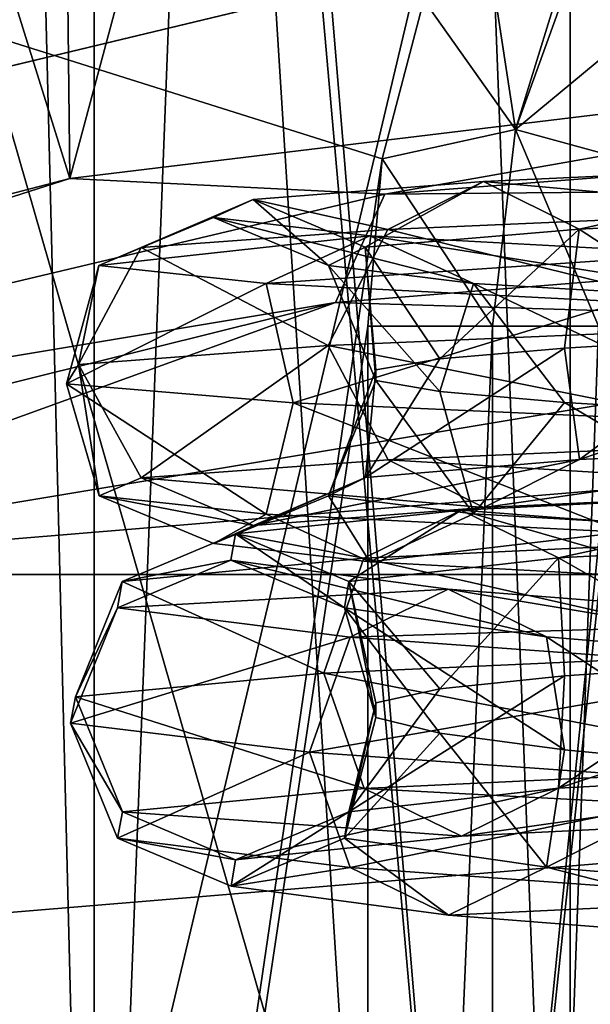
# Model space of a CAD drawing. Header units: millimetres. Extents: x -147 to 148, y -145 to 204.
# Tile 467 of 571: x 87.216 to 88.091, y 12.96 to 14.47. Entities that reach past the tile are written whole.
import ezdxf

# ---------------------------------------------------------------- set-up
doc = ezdxf.new("R2010")
doc.units = ezdxf.units.MM
doc.header["$LTSCALE"] = 26.699852
for name, color, linetype in [('1314', 7, 'CONTINUOUS'), ('1496', 7, 'CONTINUOUS'), ('1523', 7, 'CONTINUOUS'), ('1524', 7, 'CONTINUOUS'), ('1526', 7, 'CONTINUOUS'), ('1527', 7, 'CONTINUOUS'), ('1905', 7, 'CONTINUOUS'), ('1967', 7, 'CONTINUOUS'), ('1969', 7, 'CONTINUOUS'), ('1985', 7, 'CONTINUOUS'), ('1987', 7, 'CONTINUOUS'), ('1995', 7, 'CONTINUOUS'), ('1996', 7, 'CONTINUOUS'), ('1997', 7, 'CONTINUOUS'), ('2006', 7, 'CONTINUOUS'), ('2007', 7, 'CONTINUOUS'), ('2014', 7, 'CONTINUOUS'), ('743', 7, 'CONTINUOUS'), ('765', 7, 'CONTINUOUS'), ('917', 7, 'CONTINUOUS')]:
    doc.layers.add(name, color=color, linetype=linetype)

msp = doc.modelspace()

# ---------------------------------------------------------------- linework, layer by layer
at = {"layer": '1314', "color": 7, "linetype": 'CONTINUOUS', "true_color": 0xd8d8d8}
for points in [[(88.0617, 14.5782, 87.433), (87.9762, 14.3018, 87.4379), (87.9412, 14.5328, 87.4076), (88.0617, 14.5782, 87.433)], [(88.0785, 14.5851, 87.4377), (88.2205, 14.5047, 87.5463), (87.9762, 14.3018, 87.4379), (88.0785, 14.5851, 87.4377)], [(88.0785, 14.5851, 87.4377), (87.9762, 14.3018, 87.4379), (88.0617, 14.5782, 87.433), (88.0785, 14.5851, 87.4377)], [(87.9762, 14.3018, 87.4379), (87.8358, 14.5, 87.4), (87.9412, 14.5328, 87.4076), (87.9762, 14.3018, 87.4379)], [(87.7721, 14.2568, 87.4), (87.8358, 14.5, 87.4), (87.9762, 14.3018, 87.4379), (87.7721, 14.2568, 87.4)], [(88.2205, 14.5047, 87.5463), (88.1331, 14.259, 87.5463), (87.9762, 14.3018, 87.4379), (88.2205, 14.5047, 87.5463)], [(87.7721, 14.2568, 87.4), (87.9762, 14.3018, 87.4379), (87.941, 14, 87.4379), (87.7721, 14.2568, 87.4)], [(87.9762, 14.3018, 87.4379), (88.1034, 14, 87.5463), (87.941, 14, 87.4379), (87.9762, 14.3018, 87.4379)], [(88.1331, 14.259, 87.5463), (88.1034, 14, 87.5463), (87.9762, 14.3018, 87.4379), (88.1331, 14.259, 87.5463)], [(87.75, 14, 87.4), (87.7721, 14.2568, 87.4), (87.941, 14, 87.4379), (87.75, 14, 87.4)]]:
    msp.add_3dface(points, dxfattribs=at)
at = {"layer": '1496', "color": 7, "linetype": 'CONTINUOUS', "true_color": 0xd8d8d8}
for points in [[(86.8615, 11.5, 84.9198), (87.3302, 11.5, 85.8397), (86.8615, 30.5, 84.9198), (86.8615, 11.5, 84.9198)], [(86.8615, 30.5, 84.9198), (87.3302, 11.5, 85.8397), (87.3302, 30.5, 85.8397), (86.8615, 30.5, 84.9198)], [(87.3302, 11.5, 81.9603), (86.8615, 11.5, 82.8802), (87.3302, 30.5, 81.9603), (87.3302, 11.5, 81.9603)], [(87.3302, 30.5, 81.9603), (86.8615, 11.5, 82.8802), (86.8615, 30.5, 82.8802), (87.3302, 30.5, 81.9603)], [(87.3302, 11.5, 85.8397), (88.0603, 11.5, 86.5698), (87.3302, 30.5, 85.8397), (87.3302, 11.5, 85.8397)], [(87.3302, 30.5, 85.8397), (88.0603, 11.5, 86.5698), (88.0603, 30.5, 86.5698), (87.3302, 30.5, 85.8397)], [(88.0603, 11.5, 81.2302), (87.3302, 11.5, 81.9603), (88.0603, 30.5, 81.2302), (88.0603, 11.5, 81.2302)], [(88.0603, 30.5, 81.2302), (87.3302, 11.5, 81.9603), (87.3302, 30.5, 81.9603), (88.0603, 30.5, 81.2302)], [(88.0603, 30.5, 86.5698), (88.0603, 11.5, 86.5698), (88.5, 13.5049, 86.8394), (88.0603, 30.5, 86.5698)], [(88.5, 13.506, 80.9606), (88.0603, 11.5, 81.2302), (88.9802, 30.5, 80.7615), (88.5, 13.506, 80.9606)], [(88.9802, 30.5, 80.7615), (88.0603, 11.5, 81.2302), (88.0603, 30.5, 81.2302), (88.9802, 30.5, 80.7615)], [(88.9435, 14.5648, 87.0263), (88.0603, 30.5, 86.5698), (88.6187, 14.0848, 86.897), (88.9435, 14.5648, 87.0263)], [(88.6187, 14.0848, 86.897), (88.0603, 30.5, 86.5698), (88.5, 13.5049, 86.8394), (88.6187, 14.0848, 86.897)], [(88.6143, 12.9256, 80.905), (88.0603, 11.5, 81.2302), (88.5, 13.506, 80.9606), (88.6143, 12.9256, 80.905)], [(88.5, 13.5049, 86.8394), (88.0603, 11.5, 86.5698), (88.6146, 12.9249, 86.8951), (88.5, 13.5049, 86.8394)]]:
    msp.add_3dface(points, dxfattribs=at)
at = {"layer": '1523', "linetype": 'CONTINUOUS'}
for points in [[(88.5304, 13.75, 85.9227), (88.0422, 13.6449, 85.1507), (87.893, 13.7181, 85.246), (88.5304, 13.75, 85.9227)], [(88.5304, 13.75, 85.9227), (87.893, 13.7181, 85.246), (88.4265, 13.6765, 86.0658), (88.5304, 13.75, 85.9227)], [(88.6344, 13.6768, 85.7795), (88.0422, 13.6449, 85.1507), (88.5304, 13.75, 85.9227), (88.6344, 13.6768, 85.7795)], [(87.893, 13.7181, 85.246), (87.7206, 13.6087, 84.349), (87.5469, 13.682, 84.3832), (87.893, 13.7181, 85.246)], [(87.893, 13.7181, 85.246), (87.5469, 13.682, 84.3832), (87.744, 13.6446, 85.3412), (87.893, 13.7181, 85.246)], [(88.0422, 13.6449, 85.1507), (87.7206, 13.6087, 84.349), (87.893, 13.7181, 85.246), (88.0422, 13.6449, 85.1507)], [(88.4265, 13.6765, 86.0658), (87.893, 13.7181, 85.246), (87.744, 13.6446, 85.3412), (88.4265, 13.6765, 86.0658)], [(87.5469, 13.682, 84.3832), (87.54, 13.6416, 83.4536), (87.3734, 13.6085, 84.4174), (87.5469, 13.682, 84.3832)], [(87.744, 13.6446, 85.3412), (87.5469, 13.682, 84.3832), (87.3734, 13.6085, 84.4174), (87.744, 13.6446, 85.3412)], [(87.5469, 13.682, 84.3832), (87.7141, 13.5684, 83.4852), (87.54, 13.6416, 83.4536), (87.5469, 13.682, 84.3832)], [(87.7206, 13.6087, 84.349), (87.7141, 13.5684, 83.4852), (87.5469, 13.682, 84.3832), (87.7206, 13.6087, 84.349)], [(88.4265, 13.6765, 86.0658), (87.744, 13.6446, 85.3412), (88.3836, 13.5, 86.1248), (88.4265, 13.6765, 86.0658)], [(88.6344, 13.6768, 85.7795), (88.3279, 13.4827, 85.4055), (88.0422, 13.6449, 85.1507), (88.6344, 13.6768, 85.7795)], [(87.54, 13.6416, 83.4536), (87.8731, 13.5969, 82.5857), (87.366, 13.5681, 83.422), (87.54, 13.6416, 83.4536)], [(87.3734, 13.6085, 84.4174), (87.54, 13.6416, 83.4536), (87.366, 13.5681, 83.422), (87.3734, 13.6085, 84.4174)], [(87.744, 13.6446, 85.3412), (87.3734, 13.6085, 84.4174), (87.6825, 13.4681, 85.3805), (87.744, 13.6446, 85.3412)], [(87.7141, 13.5684, 83.4852), (88.0237, 13.5237, 82.6787), (87.54, 13.6416, 83.4536), (87.7141, 13.5684, 83.4852)], [(87.54, 13.6416, 83.4536), (88.0237, 13.5237, 82.6787), (87.8731, 13.5969, 82.5857), (87.54, 13.6416, 83.4536)], [(88.3836, 13.5, 86.1248), (87.744, 13.6446, 85.3412), (87.6825, 13.4681, 85.3805), (88.3836, 13.5, 86.1248)], [(88.0422, 13.6449, 85.1507), (87.8601, 13.444, 84.5953), (87.7206, 13.6087, 84.349), (88.0422, 13.6449, 85.1507)], [(88.0514, 13.464, 85.025), (87.8601, 13.444, 84.5953), (88.0422, 13.6449, 85.1507), (88.0514, 13.464, 85.025)], [(88.3279, 13.4827, 85.4055), (88.0514, 13.464, 85.025), (88.0422, 13.6449, 85.1507), (88.3279, 13.4827, 85.4055)], [(87.3734, 13.6085, 84.4174), (87.366, 13.5681, 83.422), (87.3018, 13.432, 84.4315), (87.3734, 13.6085, 84.4174)], [(87.6825, 13.4681, 85.3805), (87.3734, 13.6085, 84.4174), (87.3018, 13.432, 84.4315), (87.6825, 13.4681, 85.3805)], [(87.7206, 13.6087, 84.349), (87.7623, 13.4, 83.6648), (87.7141, 13.5684, 83.4852), (87.7206, 13.6087, 84.349)], [(87.7623, 13.4227, 84.1352), (87.7623, 13.4, 83.6648), (87.7206, 13.6087, 84.349), (87.7623, 13.4227, 84.1352)], [(87.8601, 13.444, 84.5953), (87.7623, 13.4227, 84.1352), (87.7206, 13.6087, 84.349), (87.8601, 13.444, 84.5953)], [(87.366, 13.5681, 83.422), (87.8731, 13.5969, 82.5857), (87.7227, 13.5234, 82.4927), (87.366, 13.5681, 83.422)], [(87.8731, 13.5969, 82.5857), (88.5003, 13.548, 81.8995), (87.7227, 13.5234, 82.4927), (87.8731, 13.5969, 82.5857)], [(88.0237, 13.5237, 82.6787), (88.6065, 13.4748, 82.0411), (87.8731, 13.5969, 82.5857), (88.0237, 13.5237, 82.6787)], [(87.8731, 13.5969, 82.5857), (88.6065, 13.4748, 82.0411), (88.5003, 13.548, 81.8995), (87.8731, 13.5969, 82.5857)], [(87.366, 13.5681, 83.422), (87.7227, 13.5234, 82.4927), (87.2942, 13.3916, 83.409), (87.366, 13.5681, 83.422)], [(87.3018, 13.432, 84.4315), (87.366, 13.5681, 83.422), (87.2942, 13.3916, 83.409), (87.3018, 13.432, 84.4315)], [(87.8601, 13.376, 83.2047), (88.0514, 13.3507, 82.775), (87.7141, 13.5684, 83.4852), (87.8601, 13.376, 83.2047)], [(87.7141, 13.5684, 83.4852), (88.0514, 13.3507, 82.775), (88.0237, 13.5237, 82.6787), (87.7141, 13.5684, 83.4852)], [(87.7623, 13.4, 83.6648), (87.8601, 13.376, 83.2047), (87.7141, 13.5684, 83.4852), (87.7623, 13.4, 83.6648)], [(87.7227, 13.5234, 82.4927), (88.5003, 13.548, 81.8995), (88.3942, 13.4745, 81.758), (87.7227, 13.5234, 82.4927)], [(87.2942, 13.3916, 83.409), (87.7227, 13.5234, 82.4927), (87.6606, 13.3469, 82.4544), (87.2942, 13.3916, 83.409)], [(87.7227, 13.5234, 82.4927), (88.3942, 13.4745, 81.758), (87.6606, 13.3469, 82.4544), (87.7227, 13.5234, 82.4927)], [(88.0514, 13.3507, 82.775), (88.3279, 13.324, 82.3945), (88.0237, 13.5237, 82.6787), (88.0514, 13.3507, 82.775)], [(88.0237, 13.5237, 82.6787), (88.3279, 13.324, 82.3945), (88.6065, 13.4748, 82.0411), (88.0237, 13.5237, 82.6787)], [(87.6606, 13.3469, 82.4544), (88.3942, 13.4745, 81.758), (88.3505, 13.298, 81.6996), (87.6606, 13.3469, 82.4544)]]:
    msp.add_3dface(points, dxfattribs=at)
at = {"layer": '1524', "linetype": 'CONTINUOUS'}
for points in [[(88.3836, 13.5, 86.1248), (87.6825, 13.4681, 85.3805), (88.4266, 13.3232, 86.0656), (88.3836, 13.5, 86.1248)], [(88.3279, 13.4827, 85.4055), (88.6775, 13.5, 85.7203), (88.0424, 13.2916, 85.1506), (88.3279, 13.4827, 85.4055)], [(88.6775, 13.5, 85.7203), (88.6346, 13.3235, 85.7793), (88.0424, 13.2916, 85.1506), (88.6775, 13.5, 85.7203)], [(88.0514, 13.464, 85.025), (88.3279, 13.4827, 85.4055), (88.0424, 13.2916, 85.1506), (88.0514, 13.464, 85.025)], [(87.6825, 13.4681, 85.3805), (87.3018, 13.432, 84.4315), (87.7442, 13.2913, 85.341), (87.6825, 13.4681, 85.3805)], [(88.4266, 13.3232, 86.0656), (87.6825, 13.4681, 85.3805), (87.7442, 13.2913, 85.341), (88.4266, 13.3232, 86.0656)], [(87.8601, 13.444, 84.5953), (88.0514, 13.464, 85.025), (87.7208, 13.2555, 84.3489), (87.8601, 13.444, 84.5953)], [(88.0514, 13.464, 85.025), (88.0424, 13.2916, 85.1506), (87.7208, 13.2555, 84.3489), (88.0514, 13.464, 85.025)], [(87.7623, 13.4227, 84.1352), (87.8601, 13.444, 84.5953), (87.7208, 13.2555, 84.3489), (87.7623, 13.4227, 84.1352)], [(87.3018, 13.432, 84.4315), (87.2942, 13.3916, 83.409), (87.3737, 13.2552, 84.4173), (87.3018, 13.432, 84.4315)], [(87.7442, 13.2913, 85.341), (87.3018, 13.432, 84.4315), (87.3737, 13.2552, 84.4173), (87.7442, 13.2913, 85.341)], [(87.7623, 13.4, 83.6648), (87.7623, 13.4227, 84.1352), (87.7144, 13.2151, 83.4852), (87.7623, 13.4, 83.6648)], [(87.7623, 13.4227, 84.1352), (87.7208, 13.2555, 84.3489), (87.7144, 13.2151, 83.4852), (87.7623, 13.4227, 84.1352)], [(87.8601, 13.376, 83.2047), (87.7623, 13.4, 83.6648), (87.7144, 13.2151, 83.4852), (87.8601, 13.376, 83.2047)], [(87.2942, 13.3916, 83.409), (87.6606, 13.3469, 82.4544), (87.3662, 13.2148, 83.422), (87.2942, 13.3916, 83.409)], [(87.3737, 13.2552, 84.4173), (87.2942, 13.3916, 83.409), (87.3662, 13.2148, 83.422), (87.3737, 13.2552, 84.4173)], [(87.8601, 13.376, 83.2047), (87.7144, 13.2151, 83.4852), (88.0239, 13.1704, 82.6789), (87.8601, 13.376, 83.2047)], [(88.0514, 13.3507, 82.775), (87.8601, 13.376, 83.2047), (88.0239, 13.1704, 82.6789), (88.0514, 13.3507, 82.775)], [(88.3279, 13.324, 82.3945), (88.0514, 13.3507, 82.775), (88.0239, 13.1704, 82.6789), (88.3279, 13.324, 82.3945)], [(87.3662, 13.2148, 83.422), (87.6606, 13.3469, 82.4544), (87.7229, 13.1702, 82.4929), (87.3662, 13.2148, 83.422)], [(87.6606, 13.3469, 82.4544), (88.3505, 13.298, 81.6996), (87.7229, 13.1702, 82.4929), (87.6606, 13.3469, 82.4544)], [(88.4266, 13.3232, 86.0656), (87.7442, 13.2913, 85.341), (88.5307, 13.25, 85.9224), (88.4266, 13.3232, 86.0656)], [(88.5307, 13.25, 85.9224), (87.8934, 13.2181, 85.2458), (88.6346, 13.3235, 85.7793), (88.5307, 13.25, 85.9224)], [(88.6346, 13.3235, 85.7793), (87.8934, 13.2181, 85.2458), (88.0424, 13.2916, 85.1506), (88.6346, 13.3235, 85.7793)], [(88.3279, 13.324, 82.3945), (88.0239, 13.1704, 82.6789), (88.6066, 13.1215, 82.0413), (88.3279, 13.324, 82.3945)], [(87.7442, 13.2913, 85.341), (87.3737, 13.2552, 84.4173), (87.8934, 13.2181, 85.2458), (87.7442, 13.2913, 85.341)], [(87.8934, 13.2181, 85.2458), (87.5473, 13.182, 84.3831), (88.0424, 13.2916, 85.1506), (87.8934, 13.2181, 85.2458)], [(88.0424, 13.2916, 85.1506), (87.5473, 13.182, 84.3831), (87.7208, 13.2555, 84.3489), (88.0424, 13.2916, 85.1506)], [(87.7229, 13.1702, 82.4929), (88.3505, 13.298, 81.6996), (88.3944, 13.1213, 81.7582), (87.7229, 13.1702, 82.4929)], [(88.5307, 13.25, 85.9224), (87.7442, 13.2913, 85.341), (87.8934, 13.2181, 85.2458), (88.5307, 13.25, 85.9224)], [(87.3737, 13.2552, 84.4173), (87.3662, 13.2148, 83.422), (87.5473, 13.182, 84.3831), (87.3737, 13.2552, 84.4173)], [(87.8934, 13.2181, 85.2458), (87.3737, 13.2552, 84.4173), (87.5473, 13.182, 84.3831), (87.8934, 13.2181, 85.2458)], [(87.5473, 13.182, 84.3831), (87.5404, 13.1416, 83.4536), (87.7208, 13.2555, 84.3489), (87.5473, 13.182, 84.3831)], [(87.7208, 13.2555, 84.3489), (87.5404, 13.1416, 83.4536), (87.7144, 13.2151, 83.4852), (87.7208, 13.2555, 84.3489)], [(87.3662, 13.2148, 83.422), (87.7229, 13.1702, 82.4929), (87.5404, 13.1416, 83.4536), (87.3662, 13.2148, 83.422)], [(87.5473, 13.182, 84.3831), (87.3662, 13.2148, 83.422), (87.5404, 13.1416, 83.4536), (87.5473, 13.182, 84.3831)], [(87.5404, 13.1416, 83.4536), (87.8735, 13.0969, 82.5859), (87.7144, 13.2151, 83.4852), (87.5404, 13.1416, 83.4536)], [(87.7144, 13.2151, 83.4852), (87.8735, 13.0969, 82.5859), (88.0239, 13.1704, 82.6789), (87.7144, 13.2151, 83.4852)], [(87.5404, 13.1416, 83.4536), (87.7229, 13.1702, 82.4929), (87.8735, 13.0969, 82.5859), (87.5404, 13.1416, 83.4536)], [(87.7229, 13.1702, 82.4929), (88.3944, 13.1213, 81.7582), (87.8735, 13.0969, 82.5859), (87.7229, 13.1702, 82.4929)], [(87.8735, 13.0969, 82.5859), (88.5006, 13.048, 81.8998), (88.0239, 13.1704, 82.6789), (87.8735, 13.0969, 82.5859)], [(88.0239, 13.1704, 82.6789), (88.5006, 13.048, 81.8998), (88.6066, 13.1215, 82.0413), (88.0239, 13.1704, 82.6789)], [(87.8735, 13.0969, 82.5859), (88.3944, 13.1213, 81.7582), (88.5006, 13.048, 81.8998), (87.8735, 13.0969, 82.5859)]]:
    msp.add_3dface(points, dxfattribs=at)
at = {"layer": '1526', "linetype": 'CONTINUOUS'}
for points in [[(88.4265, 14.1765, 86.0657), (88.5304, 14.2499, 85.9227), (87.9272, 14.2222, 85.2981), (88.4265, 14.1765, 86.0657)], [(88.5304, 14.2499, 85.9227), (88.074, 14.149, 85.1991), (87.9272, 14.2222, 85.2981), (88.5304, 14.2499, 85.9227)], [(88.5304, 14.2499, 85.9227), (88.6344, 14.1768, 85.7796), (88.074, 14.149, 85.1991), (88.5304, 14.2499, 85.9227)], [(87.9272, 14.2222, 85.2981), (87.7458, 14.1212, 84.462), (87.5741, 14.1944, 84.5049), (87.9272, 14.2222, 85.2981)], [(87.9272, 14.2222, 85.2981), (87.5741, 14.1944, 84.5049), (87.7806, 14.1487, 85.397), (87.9272, 14.2222, 85.2981)], [(88.074, 14.149, 85.1991), (87.7458, 14.1212, 84.462), (87.9272, 14.2222, 85.2981), (88.074, 14.149, 85.1991)], [(88.4265, 14.1765, 86.0657), (87.9272, 14.2222, 85.2981), (87.7806, 14.1487, 85.397), (88.4265, 14.1765, 86.0657)], [(87.5741, 14.1944, 84.5049), (87.5135, 14.1667, 83.6387), (87.4025, 14.1209, 84.5476), (87.5741, 14.1944, 84.5049)], [(87.7806, 14.1487, 85.397), (87.5741, 14.1944, 84.5049), (87.4025, 14.1209, 84.5476), (87.7806, 14.1487, 85.397)], [(87.5741, 14.1944, 84.5049), (87.6895, 14.0934, 83.6572), (87.5135, 14.1667, 83.6387), (87.5741, 14.1944, 84.5049)], [(87.7458, 14.1212, 84.462), (87.6895, 14.0934, 83.6572), (87.5741, 14.1944, 84.5049), (87.7458, 14.1212, 84.462)], [(87.5135, 14.1667, 83.6387), (87.7528, 14.1389, 82.804), (87.3376, 14.0932, 83.6202), (87.5135, 14.1667, 83.6387)], [(87.4025, 14.1209, 84.5476), (87.5135, 14.1667, 83.6387), (87.3376, 14.0932, 83.6202), (87.4025, 14.1209, 84.5476)], [(87.6895, 14.0934, 83.6572), (87.9119, 14.0657, 82.8816), (87.5135, 14.1667, 83.6387), (87.6895, 14.0934, 83.6572)], [(87.5135, 14.1667, 83.6387), (87.9119, 14.0657, 82.8816), (87.7528, 14.1389, 82.804), (87.5135, 14.1667, 83.6387)], [(88.3836, 14, 86.1248), (88.4265, 14.1765, 86.0657), (87.7806, 14.1487, 85.397), (88.3836, 14, 86.1248)], [(88.6344, 14.1768, 85.7796), (88.3279, 13.9833, 85.4055), (88.074, 14.149, 85.1991), (88.6344, 14.1768, 85.7796)], [(87.7806, 14.1487, 85.397), (87.4025, 14.1209, 84.5476), (87.6891, 13.9706, 85.3906), (87.7806, 14.1487, 85.397)], [(88.3836, 14, 86.1248), (87.7806, 14.1487, 85.397), (87.6891, 13.9706, 85.3906), (88.3836, 14, 86.1248)], [(88.074, 14.149, 85.1991), (87.8601, 13.95, 84.5953), (87.7458, 14.1212, 84.462), (88.074, 14.149, 85.1991)], [(88.0514, 13.9667, 85.025), (87.8601, 13.95, 84.5953), (88.074, 14.149, 85.1991), (88.0514, 13.9667, 85.025)], [(88.3279, 13.9833, 85.4055), (88.0514, 13.9667, 85.025), (88.074, 14.149, 85.1991), (88.3279, 13.9833, 85.4055)], [(87.3376, 14.0932, 83.6202), (87.7528, 14.1389, 82.804), (87.5939, 14.0654, 82.7265), (87.3376, 14.0932, 83.6202)], [(87.7528, 14.1389, 82.804), (88.2632, 14.1111, 82.1015), (87.5939, 14.0654, 82.7265), (87.7528, 14.1389, 82.804)], [(87.9119, 14.0657, 82.8816), (88.3862, 14.0379, 82.2288), (87.7528, 14.1389, 82.804), (87.9119, 14.0657, 82.8816)], [(87.7528, 14.1389, 82.804), (88.3862, 14.0379, 82.2288), (88.2632, 14.1111, 82.1015), (87.7528, 14.1389, 82.804)], [(87.4025, 14.1209, 84.5476), (87.3376, 14.0932, 83.6202), (87.3066, 13.9412, 84.4552), (87.4025, 14.1209, 84.5476)], [(87.6891, 13.9706, 85.3906), (87.4025, 14.1209, 84.5476), (87.3066, 13.9412, 84.4552), (87.6891, 13.9706, 85.3906)], [(87.7458, 14.1212, 84.462), (87.7623, 13.9167, 83.6648), (87.6895, 14.0934, 83.6572), (87.7458, 14.1212, 84.462)], [(87.7623, 13.9333, 84.1352), (87.7623, 13.9167, 83.6648), (87.7458, 14.1212, 84.462), (87.7623, 13.9333, 84.1352)], [(87.8601, 13.95, 84.5953), (87.7623, 13.9333, 84.1352), (87.7458, 14.1212, 84.462), (87.8601, 13.95, 84.5953)], [(87.5939, 14.0654, 82.7265), (88.2632, 14.1111, 82.1015), (88.1404, 14.0376, 81.9743), (87.5939, 14.0654, 82.7265)], [(87.3376, 14.0932, 83.6202), (87.5939, 14.0654, 82.7265), (87.2879, 13.9118, 83.4447), (87.3376, 14.0932, 83.6202)], [(87.3066, 13.9412, 84.4552), (87.3376, 14.0932, 83.6202), (87.2879, 13.9118, 83.4447), (87.3066, 13.9412, 84.4552)], [(87.7623, 13.9167, 83.6648), (87.8601, 13.9, 83.2047), (87.6895, 14.0934, 83.6572), (87.7623, 13.9167, 83.6648)], [(87.6895, 14.0934, 83.6572), (87.8601, 13.9, 83.2047), (87.9119, 14.0657, 82.8816), (87.6895, 14.0934, 83.6572)], [(87.2879, 13.9118, 83.4447), (87.5939, 14.0654, 82.7265), (87.6356, 13.8824, 82.4958), (87.2879, 13.9118, 83.4447)], [(87.5939, 14.0654, 82.7265), (88.1404, 14.0376, 81.9743), (87.6356, 13.8824, 82.4958), (87.5939, 14.0654, 82.7265)], [(87.8601, 13.9, 83.2047), (88.0514, 13.8833, 82.775), (87.9119, 14.0657, 82.8816), (87.8601, 13.9, 83.2047)], [(88.0514, 13.8833, 82.775), (88.3279, 13.8667, 82.3945), (87.9119, 14.0657, 82.8816), (88.0514, 13.8833, 82.775)], [(87.9119, 14.0657, 82.8816), (88.3279, 13.8667, 82.3945), (88.3862, 14.0379, 82.2288), (87.9119, 14.0657, 82.8816)], [(87.6356, 13.8824, 82.4958), (88.1404, 14.0376, 81.9743), (88.3025, 13.8529, 81.7365), (87.6356, 13.8824, 82.4958)]]:
    msp.add_3dface(points, dxfattribs=at)
at = {"layer": '1527', "linetype": 'CONTINUOUS'}
for points in [[(88.4267, 13.8232, 86.0655), (88.3836, 14, 86.1248), (87.6891, 13.9706, 85.3906), (88.4267, 13.8232, 86.0655)], [(88.6775, 14, 85.7203), (88.6345, 13.8235, 85.7794), (88.0742, 13.7957, 85.199), (88.6775, 14, 85.7203)], [(88.3279, 13.9833, 85.4055), (88.6775, 14, 85.7203), (88.0742, 13.7957, 85.199), (88.3279, 13.9833, 85.4055)], [(88.0514, 13.9667, 85.025), (88.3279, 13.9833, 85.4055), (88.0742, 13.7957, 85.199), (88.0514, 13.9667, 85.025)], [(87.6891, 13.9706, 85.3906), (87.3066, 13.9412, 84.4552), (87.4027, 13.7677, 84.5476), (87.6891, 13.9706, 85.3906)], [(87.7809, 13.7954, 85.3968), (87.6891, 13.9706, 85.3906), (87.4027, 13.7677, 84.5476), (87.7809, 13.7954, 85.3968)], [(88.4267, 13.8232, 86.0655), (87.6891, 13.9706, 85.3906), (87.7809, 13.7954, 85.3968), (88.4267, 13.8232, 86.0655)], [(87.8601, 13.95, 84.5953), (88.0514, 13.9667, 85.025), (87.7461, 13.7679, 84.462), (87.8601, 13.95, 84.5953)], [(88.0514, 13.9667, 85.025), (88.0742, 13.7957, 85.199), (87.7461, 13.7679, 84.462), (88.0514, 13.9667, 85.025)], [(87.3066, 13.9412, 84.4552), (87.2879, 13.9118, 83.4447), (87.3379, 13.7399, 83.6202), (87.3066, 13.9412, 84.4552)], [(87.4027, 13.7677, 84.5476), (87.3066, 13.9412, 84.4552), (87.3379, 13.7399, 83.6202), (87.4027, 13.7677, 84.5476)], [(87.7623, 13.9333, 84.1352), (87.8601, 13.95, 84.5953), (87.7461, 13.7679, 84.462), (87.7623, 13.9333, 84.1352)], [(87.7623, 13.9167, 83.6648), (87.7623, 13.9333, 84.1352), (87.6898, 13.7402, 83.6572), (87.7623, 13.9167, 83.6648)], [(87.7623, 13.9333, 84.1352), (87.7461, 13.7679, 84.462), (87.6898, 13.7402, 83.6572), (87.7623, 13.9333, 84.1352)], [(87.2879, 13.9118, 83.4447), (87.6356, 13.8824, 82.4958), (87.5941, 13.7121, 82.7266), (87.2879, 13.9118, 83.4447)], [(87.3379, 13.7399, 83.6202), (87.2879, 13.9118, 83.4447), (87.5941, 13.7121, 82.7266), (87.3379, 13.7399, 83.6202)], [(87.7623, 13.9167, 83.6648), (87.6898, 13.7402, 83.6572), (87.9121, 13.7124, 82.8817), (87.7623, 13.9167, 83.6648)], [(87.8601, 13.9, 83.2047), (87.7623, 13.9167, 83.6648), (87.9121, 13.7124, 82.8817), (87.8601, 13.9, 83.2047)], [(88.0514, 13.8833, 82.775), (87.8601, 13.9, 83.2047), (87.9121, 13.7124, 82.8817), (88.0514, 13.8833, 82.775)], [(87.5941, 13.7121, 82.7266), (87.6356, 13.8824, 82.4958), (88.1406, 13.6843, 81.9745), (87.5941, 13.7121, 82.7266)], [(87.6356, 13.8824, 82.4958), (88.3025, 13.8529, 81.7365), (88.1406, 13.6843, 81.9745), (87.6356, 13.8824, 82.4958)], [(88.0514, 13.8833, 82.775), (87.9121, 13.7124, 82.8817), (88.3863, 13.6846, 82.229), (88.0514, 13.8833, 82.775)], [(88.3279, 13.8667, 82.3945), (88.0514, 13.8833, 82.775), (88.3863, 13.6846, 82.229), (88.3279, 13.8667, 82.3945)], [(88.5307, 13.7501, 85.9224), (88.4267, 13.8232, 86.0655), (87.7809, 13.7954, 85.3968), (88.5307, 13.7501, 85.9224)], [(88.6345, 13.8235, 85.7794), (88.5307, 13.7501, 85.9224), (87.9276, 13.7222, 85.2979), (88.6345, 13.8235, 85.7794)], [(88.6345, 13.8235, 85.7794), (87.9276, 13.7222, 85.2979), (88.0742, 13.7957, 85.199), (88.6345, 13.8235, 85.7794)], [(87.7809, 13.7954, 85.3968), (87.4027, 13.7677, 84.5476), (87.9276, 13.7222, 85.2979), (87.7809, 13.7954, 85.3968)], [(87.9276, 13.7222, 85.2979), (87.5745, 13.6944, 84.5048), (88.0742, 13.7957, 85.199), (87.9276, 13.7222, 85.2979)], [(88.0742, 13.7957, 85.199), (87.5745, 13.6944, 84.5048), (87.7461, 13.7679, 84.462), (88.0742, 13.7957, 85.199)], [(88.5307, 13.7501, 85.9224), (87.7809, 13.7954, 85.3968), (87.9276, 13.7222, 85.2979), (88.5307, 13.7501, 85.9224)], [(87.4027, 13.7677, 84.5476), (87.3379, 13.7399, 83.6202), (87.5745, 13.6944, 84.5048), (87.4027, 13.7677, 84.5476)], [(87.9276, 13.7222, 85.2979), (87.4027, 13.7677, 84.5476), (87.5745, 13.6944, 84.5048), (87.9276, 13.7222, 85.2979)], [(87.5745, 13.6944, 84.5048), (87.5139, 13.6667, 83.6387), (87.7461, 13.7679, 84.462), (87.5745, 13.6944, 84.5048)], [(87.7461, 13.7679, 84.462), (87.5139, 13.6667, 83.6387), (87.6898, 13.7402, 83.6572), (87.7461, 13.7679, 84.462)], [(87.3379, 13.7399, 83.6202), (87.5941, 13.7121, 82.7266), (87.5139, 13.6667, 83.6387), (87.3379, 13.7399, 83.6202)], [(87.5745, 13.6944, 84.5048), (87.3379, 13.7399, 83.6202), (87.5139, 13.6667, 83.6387), (87.5745, 13.6944, 84.5048)], [(87.5139, 13.6667, 83.6387), (87.7532, 13.6389, 82.8042), (87.6898, 13.7402, 83.6572), (87.5139, 13.6667, 83.6387)], [(87.6898, 13.7402, 83.6572), (87.7532, 13.6389, 82.8042), (87.9121, 13.7124, 82.8817), (87.6898, 13.7402, 83.6572)], [(87.5139, 13.6667, 83.6387), (87.5941, 13.7121, 82.7266), (87.7532, 13.6389, 82.8042), (87.5139, 13.6667, 83.6387)], [(87.5941, 13.7121, 82.7266), (88.1406, 13.6843, 81.9745), (87.7532, 13.6389, 82.8042), (87.5941, 13.7121, 82.7266)], [(87.7532, 13.6389, 82.8042), (88.2635, 13.6111, 82.1018), (87.9121, 13.7124, 82.8817), (87.7532, 13.6389, 82.8042)], [(87.9121, 13.7124, 82.8817), (88.2635, 13.6111, 82.1018), (88.3863, 13.6846, 82.229), (87.9121, 13.7124, 82.8817)], [(87.7532, 13.6389, 82.8042), (88.1406, 13.6843, 81.9745), (88.2635, 13.6111, 82.1018), (87.7532, 13.6389, 82.8042)]]:
    msp.add_3dface(points, dxfattribs=at)
at = {"layer": '1905', "color": 7, "linetype": 'CONTINUOUS', "true_color": 0xd8d8d8}
for points in [[(23.6432, 14.0429, 25.9), (21.8625, 16.6818, 25.9), (145.5, 45.5, 25.9), (23.6432, 14.0429, 25.9)], [(25.1061, 11.2212, 25.9), (23.6432, 14.0429, 25.9), (145.5, 45.5, 25.9), (25.1061, 11.2212, 25.9)], [(25.1061, 11.2212, 25.9), (145.5, 45.5, 25.9), (82.2579, 25.8661, 25.9), (25.1061, 11.2212, 25.9)]]:
    msp.add_3dface(points, dxfattribs=at)
at = {"layer": '1967', "color": 7, "linetype": 'CONTINUOUS', "true_color": 0xd8d8d8}
for points in [[(86.3052, 18.7647, 29.4987), (88.9083, 19.0945, 29.493), (87.0885, 11.4349, 29.6267), (86.3052, 18.7647, 29.4987)], [(87.0885, 11.4349, 29.6267), (88.9083, 19.0945, 29.493), (88.1058, 11.647, 29.623), (87.0885, 11.4349, 29.6267)]]:
    msp.add_3dface(points, dxfattribs=at)
at = {"layer": '1969', "color": 7, "linetype": 'CONTINUOUS', "true_color": 0xd8d8d8}
for points in [[(88.6511, 19.0782, 33.7974), (87.2873, 18.932, 33.7949), (87.9164, 11.8177, 33.6707), (88.6511, 19.0782, 33.7974)], [(90, 12, 33.6739), (88.6511, 19.0782, 33.7974), (87.9164, 11.8177, 33.6707), (90, 12, 33.6739)], [(87.2873, 18.932, 33.7949), (85.9412, 18.6896, 33.7906), (87.9164, 11.8177, 33.6707), (87.2873, 18.932, 33.7949)], [(87.9164, 11.8177, 33.6707), (85.9412, 18.6896, 33.7906), (85.8961, 11.2764, 33.6612), (87.9164, 11.8177, 33.6707)]]:
    msp.add_3dface(points, dxfattribs=at)
at = {"layer": '1985', "color": 7, "linetype": 'CONTINUOUS', "true_color": 0xd8d8d8}
for points in [[(87.3255, 18.9376, 39.0336), (88.6828, 19.0801, 39.0311), (87.9164, 11.8177, 39.1578), (87.3255, 18.9376, 39.0336)], [(87.9164, 11.8177, 39.1578), (88.6828, 19.0801, 39.0311), (90, 12, 39.1546), (87.9164, 11.8177, 39.1578)], [(85.9835, 18.6984, 39.0377), (87.3255, 18.9376, 39.0336), (85.8961, 11.2764, 39.1673), (85.9835, 18.6984, 39.0377)], [(85.8961, 11.2764, 39.1673), (87.3255, 18.9376, 39.0336), (87.9164, 11.8177, 39.1578), (85.8961, 11.2764, 39.1673)]]:
    msp.add_3dface(points, dxfattribs=at)
at = {"layer": '1987', "color": 7, "linetype": 'CONTINUOUS', "true_color": 0xd8d8d8}
for points in [[(88.5949, 19.074, 43.2369), (87.2407, 18.9255, 43.2343), (87.2931, 14.2265, 43.1523), (88.5949, 19.074, 43.2369)], [(89.2834, 14.4678, 43.1565), (88.5949, 19.074, 43.2369), (87.2931, 14.2265, 43.1523), (89.2834, 14.4678, 43.1565)], [(87.2407, 18.9255, 43.2343), (85.9036, 18.6812, 43.23), (87.2931, 14.2265, 43.1523), (87.2407, 18.9255, 43.2343)], [(87.2931, 14.2265, 43.1523), (85.9036, 18.6812, 43.23), (85.4633, 13.7495, 43.1439), (87.2931, 14.2265, 43.1523)]]:
    msp.add_3dface(points, dxfattribs=at)
at = {"layer": '1995', "color": 7, "linetype": 'CONTINUOUS', "true_color": 0xd8d8d8}
for points in [[(85.9835, 18.6984, 47.494), (87.3255, 18.9376, 47.4898), (85.4563, 13.9802, 47.5763), (85.9835, 18.6984, 47.494)], [(85.4563, 13.9802, 47.5763), (87.3255, 18.9376, 47.4898), (87.6997, 14.5189, 47.5669), (85.4563, 13.9802, 47.5763)]]:
    msp.add_3dface(points, dxfattribs=at)
at = {"layer": '1996', "color": 7, "linetype": 'CONTINUOUS', "true_color": 0xd8d8d8}
msp.add_3dface([(87.7004, 14.519, 52.1), (85.2094, 14.7411, 52.9), (85.4575, 13.9805, 52.1), (87.7004, 14.519, 52.1)], dxfattribs=at)
at = {"layer": '1997', "color": 7, "linetype": 'CONTINUOUS', "true_color": 0xd8d8d8}
for points in [[(85.4563, 13.9802, 47.5763), (87.6997, 14.5189, 47.5669), (85.4575, 13.9805, 52.1), (85.4563, 13.9802, 47.5763)], [(87.6997, 14.5189, 47.5669), (87.7004, 14.519, 52.1), (85.4575, 13.9805, 52.1), (87.6997, 14.5189, 47.5669)]]:
    msp.add_3dface(points, dxfattribs=at)
at = {"layer": '2006', "color": 7, "linetype": 'CONTINUOUS', "true_color": 0xd8d8d8}
for points in [[(72.9347, 16.0104, 52.9), (71.0615, 13.7437, 52.9), (87.5747, 15.3091, 52.9), (72.9347, 16.0104, 52.9)], [(87.5747, 15.3091, 52.9), (71.0615, 13.7437, 52.9), (85.2094, 14.7411, 52.9), (87.5747, 15.3091, 52.9)]]:
    msp.add_3dface(points, dxfattribs=at)
at = {"layer": '2007', "color": 7, "linetype": 'CONTINUOUS', "true_color": 0xd8d8d8}
for points in [[(88.8393, 14.002, 42.9), (86.5489, 13.6195, 42.9), (91.1607, 14.002, 42.9), (88.8393, 14.002, 42.9)], [(91.1607, 14.002, 42.9), (86.5489, 13.6195, 42.9), (93.4511, 13.6195, 42.9), (91.1607, 14.002, 42.9)], [(86.5489, 13.6195, 42.9), (84.3521, 12.8647, 42.9), (93.4511, 13.6195, 42.9), (86.5489, 13.6195, 42.9)], [(93.4511, 13.6195, 42.9), (84.3521, 12.8647, 42.9), (95.6479, 12.8647, 42.9), (93.4511, 13.6195, 42.9)]]:
    msp.add_3dface(points, dxfattribs=at)
at = {"layer": '2014', "color": 7, "linetype": 'CONTINUOUS', "true_color": 0xd8d8d8}
for points in [[(89.2834, 14.4678, 43.1565), (87.2931, 14.2265, 43.1523), (87.7761, 14.2024, 43.0204), (89.2834, 14.4678, 43.1565)], [(89.2834, 14.4678, 43.1565), (87.7761, 14.2024, 43.0204), (90.0006, 14.3755, 43.0204), (89.2834, 14.4678, 43.1565)], [(87.7761, 14.2024, 43.0204), (89.9999, 14.2234, 42.931), (90.0006, 14.3755, 43.0204), (87.7761, 14.2024, 43.0204)], [(87.2931, 14.2265, 43.1523), (85.4633, 13.7495, 43.1439), (85.6053, 13.6873, 43.0204), (87.2931, 14.2265, 43.1523)], [(87.2931, 14.2265, 43.1523), (85.6053, 13.6873, 43.0204), (87.7761, 14.2024, 43.0204), (87.2931, 14.2265, 43.1523)], [(87.7006, 14.0363, 42.931), (89.9999, 14.2234, 42.931), (87.7761, 14.2024, 43.0204), (87.7006, 14.0363, 42.931)], [(87.7006, 14.0363, 42.931), (88.8393, 14.002, 42.9), (89.9999, 14.2234, 42.931), (87.7006, 14.0363, 42.931)], [(85.6053, 13.6873, 43.0204), (87.7006, 14.0363, 42.931), (87.7761, 14.2024, 43.0204), (85.6053, 13.6873, 43.0204)], [(85.4618, 13.4799, 42.931), (87.7006, 14.0363, 42.931), (85.6053, 13.6873, 43.0204), (85.4618, 13.4799, 42.931)], [(85.4618, 13.4799, 42.931), (86.5489, 13.6195, 42.9), (87.7006, 14.0363, 42.931), (85.4618, 13.4799, 42.931)], [(86.5489, 13.6195, 42.9), (88.8393, 14.002, 42.9), (87.7006, 14.0363, 42.931), (86.5489, 13.6195, 42.9)]]:
    msp.add_3dface(points, dxfattribs=at)
at = {"layer": '743', "color": 7, "linetype": 'CONTINUOUS', "true_color": 0xd8d8d8}
for points in [[(90, -23.5, 93.4), (90, 23.5, 93.4), (87.0535, 23.3145, 93.4), (90, -23.5, 93.4)], [(87.0536, -23.3145, 93.4), (90, -23.5, 93.4), (87.0535, 23.3145, 93.4), (87.0536, -23.3145, 93.4)]]:
    msp.add_3dface(points, dxfattribs=at)
at = {"layer": '765', "color": 7, "linetype": 'CONTINUOUS', "true_color": 0xd8d8d8}
for points in [[(87.8358, 14.5, 87.4), (87.7721, 14.2568, 87.4), (87, 14.5, 87.4), (87.8358, 14.5, 87.4)], [(87, 14.5, 87.4), (87.7721, 14.2568, 87.4), (87, 9, 87.4), (87, 14.5, 87.4)], [(87.7721, 14.2568, 87.4), (87.75, 14, 87.4), (87, 9, 87.4), (87.7721, 14.2568, 87.4)], [(87.75, 14, 87.4), (87.75, 9.5, 87.4), (87, 9, 87.4), (87.75, 14, 87.4)]]:
    msp.add_3dface(points, dxfattribs=at)
at = {"layer": '917', "color": 7, "linetype": 'CONTINUOUS', "true_color": 0xd8d8d8}
for points in [[(87.75, 9.5, 87.4), (87.75, 14, 87.4), (87.941, 14, 87.4379), (87.75, 9.5, 87.4)], [(87.75, 9.5, 87.4), (87.941, 14, 87.4379), (87.9413, 9.5, 87.4381), (87.75, 9.5, 87.4)], [(87.941, 14, 87.4379), (88.1034, 14, 87.5463), (87.9413, 9.5, 87.4381), (87.941, 14, 87.4379)], [(87.9413, 9.5, 87.4381), (88.1034, 14, 87.5463), (88.1037, 9.5, 87.5466), (87.9413, 9.5, 87.4381)]]:
    msp.add_3dface(points, dxfattribs=at)

doc.saveas('drawing.dxf')
